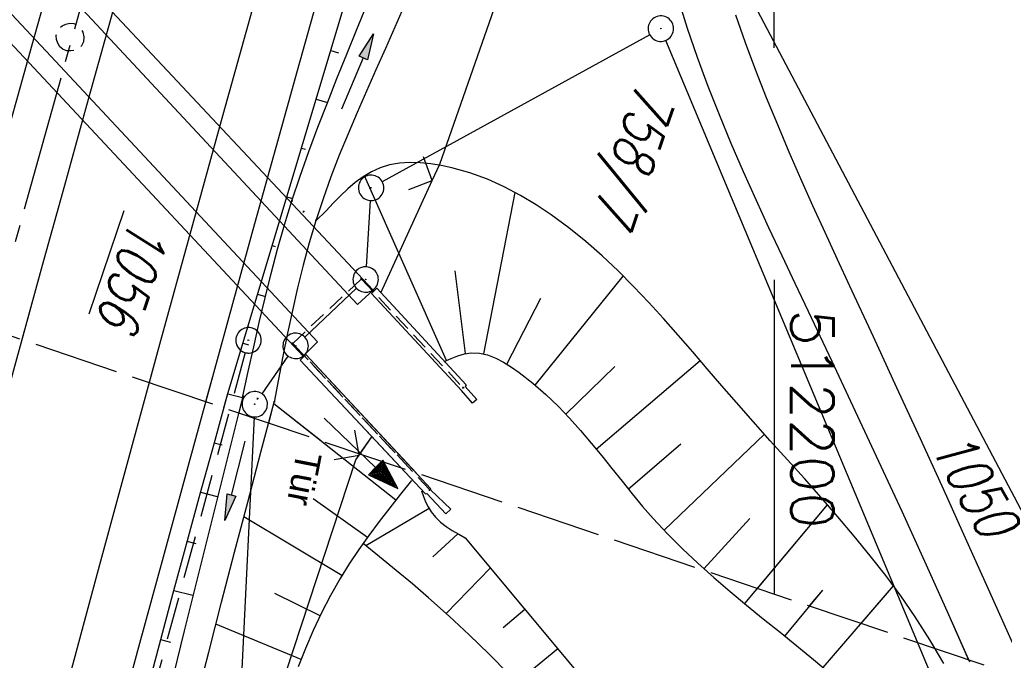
# Model space of a CAD drawing. Extents: x 510526 to 513920, y 467229 to 478797.
# Tile 330 of 467: x 512156 to 512214, y 475450 to 475488. Entities that reach past the tile are written whole.
import ezdxf

# ---------------------------------------------------------------- set-up
doc = ezdxf.new("R2010")
doc.units = 0
doc.header["$LTSCALE"] = 10
doc.header["$MEASUREMENT"] = 0
for name, pattern in [('ACHSE', [5.5, 4, -0.5, 0.5, -0.5]), ('AUSGEZOGEN', [0]), ('LT00', [0]), ('LT14', [0.6, 0.5, -0.1]), ('LT17', [0.15, 0.1, -0.05]), ('STRICHLINIE2', [0.375, 0.25, -0.125])]:
    doc.linetypes.add(name, pattern=pattern)
doc.layers.get('0').update_dxf_attribs({"linetype": 'LT00'})
for name, color, linetype in [('-AX-020', 250, 'ACHSE'), ('-Haltung', 182, 'STRICHLINIE2'), ('DFK_AB_FLNR', 7, 'Continuous'), ('DFK_AB_L', 21, 'LT00'), ('DFK_AB_P', 7, 'LT00'), ('DFK_FLUR_NR', 250, 'LT00'), ('DFK_KATASTER', 250, 'LT00'), ('PFEIL', 140, 'AUSGEZOGEN'), ('TOR_TEXT', 11, 'Continuous'), ('V89_AFBR_BAB', 250, 'LT00'), ('V89_BOESCH', 250, 'LT00'), ('V89_BOSCHUNG', 250, 'LT00'), ('V89_BR_KAPPE', 30, 'LT00'), ('V89_BR_WID', 30, 'LT17'), ('V89_BRUECK', 30, 'LT17'), ('V89_GRABEN', 250, 'LT00'), ('V89_KA_PRUF', 182, 'LT00'), ('V89_LD_MARK', 250, 'LT00'), ('V89_RASTER', 250, 'LT00'), ('V89_TOR', 10, 'LT00'), ('V89_ZAUN', 40, 'LT00'), ('V90_AFBR_BAB', 250, 'LT00'), ('V90_BOESCH', 250, 'LT00'), ('V90_BOSCHUNG', 250, 'LT00'), ('V90_BR_KAPPE', 30, 'LT00'), ('V90_BR_WID', 30, 'LT17'), ('V90_BRUECK', 30, 'LT17'), ('V90_GRABEN', 250, 'LT00'), ('V90_KA_PRUF', 182, 'LT00'), ('V90_LD_MARK', 250, 'LT00'), ('V90_PK_GR', 1, 'LT00'), ('V90_RASTER', 250, 'LT00'), ('V90_TOR', 10, 'LT00'), ('V90_ZAUN', 40, 'LT00')]:
    doc.layers.add(name, color=color, linetype=linetype)
doc.layers.add('-BLATT_89-RAND', color=7, linetype='LT14', plot=False)
doc.styles.add('Beschrift', font='ARIAL.TTF')
doc.styles.get("Standard").update_dxf_attribs({"font": 'romans.shx'})

# ---------------------------------------------------------------- blocks, each defined once
blk = doc.blocks.new('SYMB0003')
at = {"color": 0, "linetype": 'ByBlock'}
for p, q in [((-0.015712, 0), (0.010166, 0.012015)), ((0, -0.021257), (-0.015712, 0)), ((0.010166, 0.012015), (0, -0.021257))]:
    blk.add_line(p, q, dxfattribs=at)
for points in [[(-0.031395, 0.499013), (-0.093691, 0.491144), (-0.154509, 0.475528), (-0.21289, 0.452414), (-0.267913, 0.422164), (-0.318712, 0.385257), (-0.364484, 0.342274), (-0.404509, 0.293893), (-0.438154, 0.240877), (-0.464888, 0.184062), (-0.484292, 0.124345), (-0.496058, 0.062667), (-0.5, 0)], [(0.5, 0), (0.496057, 0.062667), (0.484292, 0.124345), (0.464888, 0.184062), (0.438153, 0.240877), (0.404509, 0.293893), (0.364484, 0.342274), (0.318712, 0.385257), (0.267913, 0.422164), (0.21289, 0.452414), (0.154509, 0.475528), (0.093691, 0.491144), (0.031395, 0.499013), (-0.031395, 0.499013)], [(-0.5, 0), (-0.496058, -0.062667), (-0.484292, -0.124345), (-0.464888, -0.184062), (-0.438154, -0.240877), (-0.404509, -0.293893), (-0.364485, -0.342274), (-0.318712, -0.385257), (-0.267914, -0.422164), (-0.21289, -0.452414), (-0.154509, -0.475529), (-0.093691, -0.491144), (-0.031395, -0.499014), (0.031395, -0.499014)], [(0.031395, -0.499014), (0.093691, -0.491144), (0.154509, -0.475529), (0.21289, -0.452414), (0.267914, -0.422164), (0.318712, -0.385257), (0.364485, -0.342274), (0.404509, -0.293893), (0.438154, -0.240877), (0.464889, -0.184062), (0.484292, -0.124345), (0.496058, -0.062667), (0.5, 0)]]:
    blk.add_lwpolyline(points, dxfattribs=at)
blk = doc.blocks.new('SYMB0011')
at = {"color": 0, "linetype": 'ByBlock'}
for p, q in [((0.5, 0), (-0.5, 0)), ((0, 0.5), (0, -0.5))]:
    blk.add_line(p, q, dxfattribs=at)
blk = doc.blocks.new('SYMB0070')
at = {"color": 0, "linetype": 'ByBlock'}
for p, q in [((0.5, 0), (0.2, 0.1)), ((0.2, 0.1), (0.2, 0)), ((-0.5, 0), (0.2, 0)), ((0.468, 0), (0.21, 0.086)), ((0.21, 0.086), (0.21, -0.086)), ((0.21, -0.086), (0.468, 0)), ((0.22, -0.072), (0.437, 0)), ((0.23, -0.058), (0.405, 0)), ((0.24, -0.045), (0.374, 0)), ((0.342, 0), (0.25, 0.031)), ((0.25, 0.031), (0.25, -0.031)), ((0.25, -0.031), (0.342, 0)), ((0.26, -0.017), (0.31, 0)), ((0.27, -0.003), (0.279, 0))]:
    blk.add_line(p, q, dxfattribs=at)
for points in [[(0.2, 0), (0.2, -0.1), (0.5, 0)], [(0.437, 0), (0.22, 0.072), (0.22, -0.072)], [(0.405, 0), (0.23, 0.058), (0.23, -0.058)], [(0.374, 0), (0.24, 0.045), (0.24, -0.045)], [(0.31, 0), (0.26, 0.017), (0.26, -0.017)], [(0.279, 0), (0.27, 0.003), (0.27, -0.003)]]:
    blk.add_lwpolyline(points, dxfattribs=at)
blk = doc.blocks.new('SYMB0024')
at = {"color": 0, "linetype": 'ByBlock'}
for p, q in [((-0.5, 0.5), (0, 0)), ((0, 0), (0.5, 0.5))]:
    blk.add_line(p, q, dxfattribs=at)
blk = doc.blocks.new('Pfreil3')
at = {"layer": 'PFEIL'}
blk.add_hatch(color=256, dxfattribs=at).paths.add_polyline_path([(-1.549, 0.273), (-1.549, -0.273), (0, 0)])
for p, q in [((-1.549, 0), (-4.831, 0)), ((-1.549, -0.273), (-1.549, 0.273)), ((-1.549, 0.273), (0, 0)), ((0, 0), (-1.549, -0.273))]:
    blk.add_line(p, q, dxfattribs=at)

msp = doc.modelspace()

# ---------------------------------------------------------------- linework, layer by layer
at = {"layer": '-AX-020', "ltscale": 0.2, "flags": 128}
msp.add_lwpolyline([(513881.716, 478796.972), (513877.87, 478787.354), (513870.367, 478768.801), (513862.788, 478750.278), (513855.137, 478731.786), (513847.411, 478713.324), (513839.611, 478694.893), (513831.738, 478676.494), (513823.791, 478658.127), (513815.771, 478639.791), (513807.678, 478621.487), (513799.512, 478603.216), (513791.272, 478584.978), (513782.96, 478566.773), (513774.576, 478548.601), (513766.118, 478530.463), (513757.588, 478512.359), (513748.986, 478494.289), (513740.312, 478476.254), (513731.565, 478458.253), (513722.747, 478440.287), (513713.857, 478422.357), (513704.896, 478404.463), (513695.863, 478386.605), (513686.758, 478368.782), (513677.583, 478350.997), (513668.336, 478333.248), (513659.019, 478315.536), (513649.63, 478297.862), (513640.172, 478280.225), (513630.643, 478262.626), (513621.043, 478245.066), (513611.374, 478227.544), (513601.634, 478210.061), (513591.825, 478192.617), (513586.745, 478183.647), (513576.83, 478166.262), (513566.848, 478148.917), (513556.8, 478131.609), (513546.688, 478114.338), (513536.514, 478097.104), (513526.28, 478079.906), (513515.988, 478062.743), (513505.638, 478045.613), (513495.234, 478028.517), (513484.778, 478011.453), (513474.27, 477994.421), (513463.712, 477977.419), (513453.108, 477960.447), (513442.457, 477943.503), (513431.762, 477926.587), (513421.026, 477909.698), (513410.248, 477892.835), (513399.432, 477875.997), (513388.579, 477859.182), (513377.691, 477842.39), (513366.769, 477825.62), (513355.815, 477808.871), (513344.831, 477792.142), (513333.819, 477775.431), (513322.78, 477758.738), (513311.715, 477742.062), (513300.628, 477725.401), (513289.519, 477708.754), (513278.389, 477692.121), (513267.242, 477675.5), (513256.078, 477658.891), (513244.899, 477642.291), (513233.706, 477625.7), (513222.502, 477609.117), (513211.288, 477592.542), (513200.066, 477575.971), (513188.837, 477559.405), (513177.603, 477542.843), (513166.366, 477526.282), (513154.797, 477509.239), (513142.496, 477491.114), (513130.197, 477472.988), (513117.902, 477454.859), (513105.613, 477436.726), (513093.333, 477418.587), (513081.064, 477400.44), (513068.808, 477382.285), (513056.567, 477364.119), (513044.344, 477345.942), (513032.141, 477327.752), (513019.958, 477309.547), (513007.8, 477291.325), (512995.668, 477273.087), (512983.565, 477254.83), (512971.492, 477236.552), (512959.452, 477218.253), (512947.447, 477199.931), (512935.479, 477181.584), (512923.551, 477163.212), (512911.665, 477144.812), (512899.822, 477126.385), (512888.026, 477107.927), (512876.279, 477089.439), (512864.582, 477070.918), (512852.939, 477052.364), (512841.352, 477033.775), (512829.822, 477015.15), (512818.352, 476996.488), (512806.945, 476977.787), (512795.603, 476959.048), (512789.644, 476949.141), (512778.405, 476930.339), (512767.236, 476911.496), (512756.135, 476892.613), (512745.103, 476873.688), (512734.14, 476854.724), (512723.246, 476835.72), (512712.422, 476816.676), (512701.668, 476797.593), (512690.983, 476778.471), (512680.369, 476759.309), (512669.824, 476740.11), (512659.35, 476720.871), (512648.946, 476701.595), (512638.612, 476682.281), (512628.349, 476662.929), (512618.157, 476643.54), (512608.036, 476624.113), (512597.985, 476604.65), (512588.006, 476585.15), (512578.098, 476565.614), (512568.261, 476546.042), (512558.497, 476526.434), (512548.803, 476506.791), (512539.182, 476487.112), (512529.632, 476467.399), (512520.155, 476447.65), (512510.749, 476427.867), (512501.416, 476408.05), (512492.156, 476388.199), (512482.968, 476368.314), (512473.852, 476348.396), (512464.81, 476328.445), (512455.84, 476308.46), (512446.944, 476288.443), (512438.12, 476268.394), (512429.37, 476248.313), (512420.694, 476228.2), (512412.09, 476208.055), (512403.561, 476187.879), (512395.105, 476167.672), (512386.723, 476147.434), (512378.415, 476127.166), (512370.181, 476106.867), (512362.021, 476086.539), (512353.936, 476066.181), (512345.925, 476045.794), (512337.988, 476025.377), (512330.127, 476004.932), (512322.339, 475984.458), (512314.627, 475963.955), (512306.989, 475943.425), (512299.427, 475922.867), (512291.94, 475902.281), (512284.528, 475881.669), (512277.191, 475861.029), (512269.93, 475840.362), (512262.744, 475819.67), (512255.634, 475798.951), (512248.599, 475778.206), (512241.641, 475757.436), (512234.758, 475736.641), (512227.951, 475715.82), (512221.221, 475694.975), (512214.566, 475674.105), (512207.988, 475653.211), (512201.487, 475632.294), (512200.128, 475627.887), (512194.281, 475608.791), (512188.5, 475589.674), (512182.785, 475570.538), (512177.137, 475551.381), (512171.56, 475532.204), (512166.053, 475513.007), (512160.618, 475493.788), (512155.257, 475474.55), (512149.971, 475455.29), (512148.09, 475448.361), (512142.908, 475429.074), (512137.804, 475409.765), (512132.778, 475390.436), (512127.829, 475371.088), (512122.957, 475351.719), (512118.163, 475332.332), (512113.447, 475312.925), (512108.808, 475293.499), (512104.247, 475274.055), (512099.765, 475254.593), (512095.36, 475235.113), (512091.033, 475215.616), (512086.785, 475196.101), (512082.614, 475176.57), (512078.522, 475157.022), (512074.508, 475137.458), (512070.573, 475117.878), (512066.716, 475098.282), (512063.238, 475080.246), (512059.532, 475060.621), (512055.901, 475040.983), (512052.344, 475021.33), (512048.857, 475001.665), (512045.438, 474981.988), (512042.084, 474962.3), (512038.794, 474942.602), (512035.562, 474922.893), (512032.388, 474903.175), (512029.269, 474883.449), (512026.201, 474863.714), (512023.183, 474843.972), (512020.21, 474824.222), (512017.282, 474804.467), (512014.394, 474784.705), (512011.544, 474764.937), (512008.73, 474745.165), (512005.949, 474725.388), (512003.198, 474705.607), (512000.474, 474685.821), (511997.775, 474666.033), (511995.098, 474646.242), (511992.439, 474626.448), (511989.798, 474606.651), (511987.169, 474586.854), (511984.552, 474567.054), (511981.943, 474547.253), (511979.34, 474527.452), (511976.744, 474507.689), (511975.127, 474495.377), (511973.477, 474482.815), (511971.825, 474470.254), (511970.169, 474457.693), (511968.506, 474445.133), (511966.835, 474432.574), (511965.154, 474420.016), (511963.46, 474407.46), (511961.752, 474394.906), (511960.027, 474382.355), (511958.283, 474369.806), (511956.518, 474357.259), (511954.73, 474344.717), (511952.918, 474332.177), (511951.078, 474319.642), (511949.209, 474307.111), (511947.309, 474294.584), (511945.376, 474282.063), (511943.407, 474269.547), (511941.4, 474257.038), (511939.355, 474244.534), (511937.267, 474232.038), (511935.137, 474219.549), (511932.96, 474207.067), (511930.736, 474194.594), (511928.462, 474182.131), (511926.136, 474169.676), (511923.757, 474157.232), (511921.321, 474144.799), (511918.829, 474132.377), (511916.276, 474119.967), (511913.661, 474107.57), (511910.982, 474095.187), (511908.238, 474082.818), (511905.425, 474070.464), (511902.544, 474058.127), (511899.59, 474045.806), (511896.562, 474033.504), (511893.47, 474021.261), (511890.29, 474008.997), (511887.033, 473996.753), (511883.699, 473984.53), (511880.287, 473972.328), (511876.798, 473960.148), (511873.233, 473947.991), (511869.591, 473935.856), (511865.873, 473923.745), (511862.077, 473911.656), (511858.206, 473899.593), (511854.259, 473887.554), (511850.236, 473875.54), (511846.136, 473863.552), (511841.962, 473851.59), (511837.711, 473839.654), (511833.386, 473827.746), (511828.985, 473815.865), (511824.51, 473804.012), (511819.96, 473792.188), (511815.335, 473780.392), (511810.636, 473768.626), (511805.863, 473756.89), (511801.015, 473745.185), (511796.094, 473733.51), (511791.099, 473721.866), (511786.031, 473710.255), (511780.889, 473698.675), (511775.675, 473687.128), (511770.388, 473675.615), (511765.028, 473664.135), (511759.596, 473652.689), (511754.091, 473641.278), (511748.515, 473629.901), (511742.867, 473618.56), (511737.147, 473607.255), (511731.356, 473595.986), (511725.494, 473584.754), (511719.562, 473573.559), (511713.558, 473562.402), (511707.485, 473551.283), (511701.341, 473540.203), (511695.128, 473529.162), (511688.845, 473518.159), (511682.492, 473507.198), (511676.07, 473496.276), (511669.58, 473485.395), (511663.021, 473474.555), (511656.394, 473463.757), (511649.699, 473453.001), (511642.935, 473442.288), (511636.105, 473431.617), (511629.207, 473420.99), (511622.242, 473410.406), (511615.211, 473399.867), (511608.113, 473389.372), (511600.949, 473378.922), (511593.719, 473368.518), (511586.423, 473358.16), (511579.062, 473347.848), (511571.637, 473337.582), (511564.147, 473327.364), (511556.592, 473317.193), (511548.973, 473307.07), (511541.291, 473296.996), (511533.545, 473286.969), (511525.735, 473276.993), (511517.863, 473267.066), (511509.929, 473257.188), (511501.932, 473247.361), (511493.873, 473237.584), (511485.753, 473227.859), (511477.572, 473218.186), (511475.548, 473215.811), (511467.291, 473206.202), (511458.976, 473196.642), (511450.605, 473187.132), (511442.182, 473177.667), (511433.709, 473168.249), (511425.188, 473158.872), (511416.622, 473149.537), (511408.014, 473140.241), (511399.365, 473130.982), (511390.679, 473121.758), (511381.958, 473112.568), (511373.205, 473103.409), (511364.421, 473094.278), (511355.61, 473085.175), (511346.772, 473076.096), (511337.912, 473067.039), (511329.031, 473058.003), (511320.132, 473048.986), (511311.216, 473039.984), (511302.286, 473030.997), (511293.345, 473022.02), (511284.394, 473013.053), (511275.436, 473004.094), (511266.473, 472995.139), (511255.909, 472984.591), (511236.789, 472965.502), (511230.177, 472958.9), (511223.567, 472952.294), (511216.964, 472945.683), (511210.368, 472939.063), (511203.785, 472932.433), (511197.215, 472925.788), (511190.663, 472919.125), (511184.131, 472912.443), (511177.622, 472905.739), (511171.139, 472899.01), (511164.685, 472892.252), (511158.263, 472885.464), (511151.877, 472878.643), (511145.529, 472871.786), (511139.222, 472864.891), (511132.96, 472857.955), (511126.746, 472850.976), (511120.583, 472843.952), (511114.476, 472836.881), (511109.32, 472830.82), (511103.322, 472823.655), (511097.386, 472816.438), (511091.511, 472809.171), (511085.699, 472801.854), (511079.95, 472794.488), (511074.265, 472787.072), (511068.642, 472779.609), (511063.084, 472772.097), (511057.591, 472764.538), (511052.162, 472756.933), (511046.799, 472749.281), (511041.501, 472741.584), (511036.27, 472733.841), (511031.105, 472726.054), (511026.007, 472718.223), (511020.976, 472710.349), (511016.012, 472702.431), (511011.117, 472694.472), (511006.29, 472686.471), (511001.532, 472678.429), (510996.842, 472670.347), (510992.223, 472662.225), (510987.672, 472654.063), (510983.192, 472645.863), (510978.782, 472637.625), (510974.443, 472629.349), (510970.175, 472621.036), (510965.978, 472612.687), (510961.853, 472604.303), (510957.799, 472595.883), (510953.818, 472587.43), (510949.91, 472578.942), (510946.074, 472570.422), (510942.311, 472561.868), (510938.622, 472553.283), (510935.007, 472544.666), (510931.465, 472536.02), (510927.997, 472527.343), (510924.604, 472518.636), (510921.286, 472509.901), (510918.042, 472501.138), (510914.874, 472492.347), (510911.781, 472483.529), (510908.763, 472474.686), (510905.821, 472465.817), (510902.956, 472456.923), (510900.166, 472448.004), (510897.454, 472439.062), (510894.817, 472430.098), (510892.258, 472421.111), (510889.776, 472412.102), (510887.37, 472403.073), (510885.043, 472394.023), (510882.792, 472384.954), (510880.62, 472375.866), (510878.525, 472366.759), (510876.509, 472357.635), (510874.57, 472348.494), (510872.71, 472339.337), (510870.929, 472330.164), (510869.226, 472320.976), (510867.602, 472311.774), (510866.056, 472302.558), (510864.59, 472293.33), (510863.202, 472284.089), (510861.894, 472274.837), (510860.665, 472265.574), (510859.516, 472256.301), (510858.445, 472247.018), (510857.455, 472237.726), (510856.544, 472228.427), (510855.712, 472219.119), (510854.96, 472209.806), (510854.288, 472200.485), (510853.696, 472191.159), (510853.184, 472181.829), (510852.752, 472172.495), (510852.399, 472163.157), (510852.127, 472153.817), (510851.934, 472144.475), (510851.822, 472135.131), (510851.789, 472125.787), (510851.836, 472116.443), (510851.964, 472107.1), (510852.009, 472104.711), (510852.237, 472095.37), (510852.543, 472086.03), (510852.927, 472076.694), (510853.387, 472067.361), (510853.922, 472058.032), (510854.53, 472048.707), (510855.21, 472039.388), (510855.961, 472030.074), (510856.782, 472020.766), (510857.671, 472011.464), (510858.627, 472002.169), (510859.649, 471992.88), (510860.734, 471983.599), (510861.883, 471974.326), (510863.094, 471965.06), (510864.364, 471955.802), (510865.694, 471946.554), (510867.082, 471937.313), (510868.525, 471928.081), (510870.024, 471918.857), (510871.577, 471909.643), (510873.182, 471900.438), (510874.839, 471891.241), (510876.545, 471882.054), (510878.3, 471872.876), (510880.102, 471863.708), (510881.95, 471854.548), (510883.842, 471845.397), (510885.778, 471836.255), (510887.756, 471827.123), (510889.775, 471817.999), (510891.834, 471808.885), (510893.93, 471799.779), (510896.064, 471790.681), (510898.233, 471781.592), (510900.437, 471772.511), (510902.673, 471763.439), (510904.942, 471754.374), (510907.241, 471745.317), (510909.57, 471736.267), (510911.926, 471727.225), (510914.31, 471718.19), (510916.719, 471709.161), (510919.152, 471700.139), (510921.608, 471691.124), (510924.087, 471682.114), (510926.585, 471673.11), (510929.104, 471664.112), (510931.64, 471655.118), (510934.193, 471646.129), (510936.762, 471637.145), (510939.345, 471628.165), (510941.941, 471619.188), (510944.55, 471610.216), (510947.169, 471601.246), (510949.797, 471592.279), (510952.434, 471583.314), (510955.078, 471574.352), (510957.727, 471565.391), (510960.382, 471556.431), (510963.039, 471547.473), (510967.703, 471531.767), (510970.248, 471523.199), (510975.26, 471506.323), (510980.27, 471489.445), (510985.273, 471472.566), (510990.267, 471455.684), (510995.248, 471438.798), (511000.214, 471421.908), (511005.162, 471405.012), (511010.087, 471388.11), (511014.988, 471371.201), (511019.861, 471354.283), (511024.703, 471337.357), (511029.511, 471320.421), (511034.281, 471303.475), (511039.011, 471286.517), (511043.698, 471269.547), (511048.338, 471252.564), (511052.928, 471235.568), (511057.465, 471218.557), (511061.945, 471201.532), (511066.367, 471184.491), (511070.726, 471167.434), (511075.019, 471150.36), (511079.243, 471133.269), (511083.395, 471116.16), (511086.572, 471102.843), (511090.589, 471085.702), (511094.527, 471068.543), (511098.388, 471051.366), (511102.17, 471034.172), (511105.875, 471016.961), (511109.501, 470999.734), (511113.048, 470982.489), (511116.518, 470965.23), (511119.908, 470947.954), (511123.221, 470930.663), (511126.454, 470913.357), (511129.609, 470896.037), (511132.686, 470878.703), (511135.683, 470861.354), (511138.602, 470843.993), (511141.441, 470826.619), (511144.202, 470809.231), (511146.884, 470791.831), (511149.487, 470774.42), (511152.01, 470756.996), (511154.454, 470739.562), (511156.819, 470722.116), (511159.105, 470704.66), (511161.311, 470687.193), (511163.438, 470669.717), (511165.485, 470652.232), (511165.638, 470650.897), (511167.873, 470631.022), (511170.027, 470611.138), (511172.103, 470591.246), (511174.098, 470571.346), (511176.014, 470551.438), (511177.851, 470531.523), (511179.526, 470512.546), (511180.884, 470496.345), (511182.163, 470480.137), (511183.363, 470463.922), (511184.482, 470447.702), (511185.522, 470431.478), (511186.482, 470415.247), (511187.362, 470399.013), (511188.162, 470382.774), (511188.882, 470366.532), (511189.522, 470350.286), (511190.082, 470334.037), (511190.563, 470317.786), (511190.963, 470301.532), (511191.284, 470285.277), (511191.524, 470269.02), (511191.684, 470252.763), (511191.765, 470236.505), (511191.765, 470220.247), (511191.686, 470203.988), (511191.526, 470187.731), (511191.287, 470171.474), (511191.243, 470169.007), (511190.912, 470152.752), (511190.504, 470136.499), (511190.023, 470120.247), (511189.472, 470103.998), (511188.854, 470087.752), (511188.173, 470071.508), (511187.432, 470055.266), (511186.634, 470039.027), (511185.783, 470022.791), (511184.882, 470006.558), (511183.935, 469990.327), (511182.944, 469974.099), (511181.913, 469957.873), (511180.846, 469941.65), (511179.745, 469925.429), (511178.614, 469909.21), (511177.457, 469892.993), (511176.276, 469876.777), (511175.075, 469860.563), (511173.858, 469844.35), (511172.627, 469828.139), (511171.386, 469811.927), (511170.138, 469795.717), (511168.847, 469778.991), (511030.959, 467993.348), (511029.419, 467973.407), (511027.883, 467953.466), (511026.353, 467933.525), (511024.832, 467913.582), (511023.323, 467893.64), (511021.828, 467873.695), (511020.353, 467853.75), (511018.898, 467833.804), (511017.467, 467813.855), (511016.063, 467793.903), (511014.69, 467773.951), (511013.35, 467753.995), (511012.046, 467734.038), (511010.782, 467714.078), (511009.56, 467694.116), (511008.383, 467674.151), (511007.254, 467654.183), (511006.177, 467634.211), (511005.154, 467614.237), (511004.188, 467594.261), (511003.284, 467574.281), (511002.442, 467554.299), (511001.667, 467534.314), (511000.962, 467514.327), (511000.329, 467494.336), (510999.772, 467474.345), (510999.556, 467465.709), (510999.112, 467445.714), (510998.747, 467425.717), (510998.463, 467405.719), (510998.259, 467385.719), (510998.135, 467365.72), (510998.091, 467345.72), (510998.127, 467325.72), (510998.243, 467305.721), (510998.439, 467285.721), (510998.715, 467265.723), (510999.071, 467245.726), (510999.432, 467229.156)], dxfattribs=at)
at = {"layer": '-BLATT_89-RAND'}
msp.add_lwpolyline([(512293.557, 476398.611), (511997.317, 475522.331), (512269.201, 475430.416), (512565.441, 476306.697), (512293.557, 476398.611)], dxfattribs=at)
at = {"layer": '-Haltung'}
msp.add_line((512168.817, 475468.033), (512153.027, 475409.955), dxfattribs=at)
at = {"layer": 'DFK_AB_L'}
for p, q in [((512192.663, 475486.759), (512176.897, 475478.101)), ((512175.965, 475473.089), (512176.196, 475476.991)), ((512175.375, 475471.824), (512172.335, 475468.946)), ((512169.81, 475465.604), (512171.36, 475467.816)), ((512169.343, 475464.241), (512167.737, 475431.599))]:
    msp.add_line(p, q, dxfattribs=at)
at = {"layer": 'DFK_KATASTER'}
for p, q in [((512199.011, 475488.167), (512220.45, 475447.593)), ((512211.561, 475443.532), (512193.61, 475486.428))]:
    msp.add_line(p, q, dxfattribs=at)
at = {"layer": 'V89_AFBR_BAB'}
for points in [[(512185.543, 475587.268), (512184.132, 475582.567), (512182.724, 475577.866), (512181.321, 475573.164), (512179.922, 475568.459), (512178.531, 475563.753), (512177.12, 475558.948), (512175.716, 475554.14), (512174.318, 475549.331), (512172.924, 475544.52), (512171.533, 475539.709), (512169.832, 475533.82), (512168.134, 475527.931), (512166.44, 475522.04), (512164.75, 475516.148), (512162.149, 475507.039), (512159.562, 475497.926), (512157.898, 475492.033), (512156.241, 475486.137), (512154.592, 475480.239), (512152.954, 475474.338), (512151.79, 475470.109)], [(512155.668, 475468.798), (512156.874, 475473.183), (512158.178, 475477.901), (512159.488, 475482.618), (512160.802, 475487.334), (512162.12, 475492.049), (512163.44, 475496.763), (512164.719, 475501.322), (512166.002, 475505.88), (512167.29, 475510.436), (512168.585, 475514.99), (512169.72, 475518.955), (512170.86, 475522.919), (512172.004, 475526.881)], [(512183.681, 475526.018), (512182.346, 475521.387), (512181.014, 475516.756), (512179.683, 475512.124), (512178.621, 475508.425), (512177.561, 475504.727), (512176.504, 475501.027), (512175.45, 475497.326), (512174.401, 475493.624), (512173.134, 475489.125), (512171.874, 475484.625), (512170.621, 475480.122), (512169.373, 475475.618), (512168.129, 475471.113), (512166.889, 475466.607), (512166.486, 475465.141)], [(512194.34, 475488.881), (512194.88, 475487.151), (512195.466, 475485.437), (512196.092, 475483.738), (512196.755, 475482.052), (512197.449, 475480.377), (512198.17, 475478.712), (512198.912, 475477.055), (512199.671, 475475.404), (512200.442, 475473.758), (512201.22, 475472.116), (512202.001, 475470.475), (512203.396, 475467.532), (512204.781, 475464.588), (512206.155, 475461.642), (512207.517, 475458.692), (512208.866, 475455.736), (512210.199, 475452.774), (512211.457, 475449.938)], [(512197.726, 475487.941), (512198.297, 475486.304), (512198.899, 475484.68), (512199.53, 475483.066), (512200.186, 475481.463), (512200.863, 475479.869), (512201.558, 475478.281), (512202.266, 475476.699), (512202.985, 475475.122), (512203.711, 475473.547), (512204.439, 475471.974), (512205.83, 475468.972), (512207.217, 475465.968), (512208.599, 475462.964), (512209.975, 475459.957), (512211.342, 475456.948), (512212.7, 475453.934), (512214.047, 475450.914)]]:
    msp.add_lwpolyline(points, dxfattribs=at)
at = {"layer": 'V89_BOESCH'}
for p, q in [((512173.582, 475476.389), (512172.982, 475475.805)), ((512167.567, 475464.775), (512167.8, 475465.619))]:
    msp.add_line(p, q, dxfattribs=at)
for points in [[(512167.8, 475465.619), (512176.065, 475493.193), (512176.741, 475495.487), (512177.399, 475497.787), (512178.041, 475500.09), (512178.671, 475502.398), (512179.292, 475504.708), (512179.909, 475507.019), (512180.524, 475509.331), (512181.14, 475511.642), (512182.387, 475516.261), (512183.654, 475520.875), (512184.94, 475525.484)], [(512209.474, 475450.608), (512209.176, 475451.111), (512208.306, 475452.468), (512207.459, 475453.693), (512206.576, 475454.89), (512205.661, 475456.064), (512204.72, 475457.219), (512203.756, 475458.358), (512202.775, 475459.486), (512201.781, 475460.606), (512200.779, 475461.724), (512199.773, 475462.842), (512198.768, 475463.965), (512197.769, 475465.096), (512196.912, 475466.084), (512196.058, 475467.077), (512195.204, 475468.069), (512194.346, 475469.056), (512193.48, 475470.032), (512192.602, 475470.992), (512191.708, 475471.932), (512190.794, 475472.846), (512189.857, 475473.73), (512188.891, 475474.578), (512187.895, 475475.385), (512186.862, 475476.146), (512185.968, 475476.743), (512185.043, 475477.297), (512184.085, 475477.8), (512183.092, 475478.244), (512182.061, 475478.621), (512180.989, 475478.924), (512180.374, 475479.057), (512179.753, 475479.156), (512179.131, 475479.216), (512178.516, 475479.23), (512177.912, 475479.189), (512177.328, 475479.088), (512176.769, 475478.919), (512176.259, 475478.687), (512175.774, 475478.395), (512175.31, 475478.054), (512174.863, 475477.673), (512174.429, 475477.261), (512174.004, 475476.83), (512173.582, 475476.389)], [(512180.555, 475467.516), (512180.95, 475467.689), (512181.345, 475467.843), (512181.74, 475467.961), (512182.135, 475468.024), (512182.621, 475468.008), (512183.104, 475467.898), (512183.583, 475467.711), (512184.054, 475467.465), (512184.515, 475467.175), (512184.963, 475466.859), (512185.777, 475466.224), (512186.54, 475465.56), (512187.259, 475464.87), (512187.941, 475464.16), (512188.592, 475463.433), (512189.22, 475462.694), (512189.831, 475461.947), (512190.432, 475461.197), (512191.03, 475460.449), (512191.631, 475459.706), (512192.242, 475458.973), (512192.87, 475458.254), (512193.717, 475457.35), (512194.598, 475456.473), (512195.509, 475455.62), (512196.034, 475455.152)]]:
    msp.add_lwpolyline(points, dxfattribs=at)
at = {"layer": 'V89_BOSCHUNG'}
for p, q in [((512173.859, 475485.834), (512174.323, 475485.696)), ((512172.998, 475482.961), (512173.664, 475482.761)), ((512172.137, 475480.087), (512172.365, 475480.019)), ((512180.685, 475467.573), (512175.847, 475478.443)), ((512182.877, 475467.96), (512184.725, 475477.472)), ((512171.275, 475477.213), (512171.614, 475477.112)), ((512170.414, 475474.34), (512170.587, 475474.288)), ((512181.805, 475467.975), (512181.202, 475472.853)), ((512185.913, 475466.109), (512191.1, 475472.545)), ((512169.553, 475471.466), (512170.01, 475471.329)), ((512184.239, 475467.353), (512186.24, 475471.233)), ((512168.691, 475468.592), (512169.01, 475468.497)), ((512189.513, 475462.339), (512195.632, 475467.572)), ((512187.716, 475464.4), (512190.603, 475467.21)), ((512168.658, 475465.361), (512167.789, 475465.581)), ((512173.249, 475462.855), (512170.504, 475465.023)), ((512193.506, 475457.569), (512199.425, 475463.229)), ((512191.4, 475459.99), (512194.492, 475462.649)), ((512199.023, 475454.141), (512203.152, 475459.055)), ((512195.863, 475455.3), (512198.556, 475458.25)), ((512205.131, 475452.076), (512207.031, 475454.281)), ((512202.089, 475453.105), (512202.863, 475454.042))]:
    msp.add_line(p, q, dxfattribs=at)
at = {"layer": 'V89_BR_KAPPE'}
msp.add_line((512178.887, 475460.949), (512172.387, 475467.917), dxfattribs=at)
for points in [[(512176.359, 475471.716), (512175.44, 475470.865), (512158.693, 475488.835), (512143.823, 475504.731), (512144.744, 475505.504), (512159.488, 475489.716), (512176.359, 475471.716)], [(512172.23, 475467.831), (512173.08, 475468.668), (512157.357, 475485.498), (512141.424, 475502.503), (512140.608, 475501.651), (512156.934, 475484.209), (512172.23, 475467.831)], [(512176.273, 475471.519), (512176.568, 475471.825), (512181.846, 475466.125), (512181.781, 475466.033), (512182.478, 475465.27), (512182.225, 475465.047), (512181.559, 475465.808), (512176.273, 475471.519)], [(512172.387, 475467.917), (512172.056, 475467.595), (512178.007, 475461.246)]]:
    msp.add_lwpolyline(points, dxfattribs=at)
at = {"layer": 'V89_BR_WID'}
for p, q in [((512171.618, 475468.576), (512175.669, 475472.367)), ((512175.669, 475472.367), (512181.667, 475465.958)), ((512171.618, 475468.576), (512178.694, 475461.014))]:
    msp.add_line(p, q, dxfattribs=at)
at = {"layer": 'V89_BRUECK', "flags": 128}
msp.add_lwpolyline([(512158.074, 475485.906), (512157.9, 475486.057), (512157.771, 475486.257), (512157.694, 475486.486), (512157.68, 475486.722), (512157.731, 475486.94), (512157.848, 475487.131), (512158.024, 475487.283), (512158.242, 475487.387), (512158.48, 475487.437), (512158.716, 475487.424), (512158.93, 475487.341), (512159.122, 475487.159), (512159.249, 475486.91), (512159.305, 475486.629), (512159.28, 475486.351), (512159.169, 475486.109), (512158.998, 475485.95), (512158.78, 475485.848), (512158.539, 475485.804), (512158.299, 475485.82), (512158.087, 475485.899), (512158.074, 475485.906)], dxfattribs=at)
at = {"layer": 'V89_GRABEN'}
for p, q in [((512168.683, 475465.459), (512168.436, 475464.482)), ((512170.203, 475463.884), (512170.529, 475465.116))]:
    msp.add_line(p, q, dxfattribs=at)
for points in [[(512168.683, 475465.459), (512169, 475466.912), (512169.321, 475468.364), (512169.65, 475469.812), (512169.992, 475471.257), (512170.351, 475472.697), (512170.73, 475474.13), (512171.135, 475475.555), (512171.568, 475476.971), (512172.052, 475478.428), (512172.565, 475479.876), (512173.103, 475481.315), (512173.66, 475482.749), (512174.229, 475484.179), (512174.806, 475485.607), (512175.385, 475487.034), (512175.959, 475488.463)], [(512178.193, 475488.463), (512177.641, 475487.207), (512177.083, 475485.952), (512176.522, 475484.699), (512175.965, 475483.444), (512175.417, 475482.187), (512174.883, 475480.926), (512174.367, 475479.659), (512173.875, 475478.384), (512173.412, 475477.1), (512172.982, 475475.805), (512172.59, 475474.497), (512172.232, 475473.177), (512171.903, 475471.848), (512171.599, 475470.511), (512171.314, 475469.168), (512171.045, 475467.82), (512170.784, 475466.469), (512170.529, 475465.116)]]:
    msp.add_lwpolyline(points, dxfattribs=at)
at = {"layer": 'V89_LD_MARK'}
msp.add_lwpolyline([(512200.507, 475595.545), (512197.131, 475584.362), (512193.778, 475573.173), (512190.45, 475561.976), (512187.146, 475550.773), (512183.867, 475539.561), (512180.615, 475528.343), (512177.389, 475517.117), (512174.191, 475505.883), (512171.021, 475494.641), (512167.405, 475481.684), (512163.827, 475468.717), (512163.158, 475466.266)], dxfattribs=at)
at = {"layer": 'V89_RASTER'}
msp.add_line((512200.001, 475472.311), (512200.001, 475453.811), dxfattribs=at)
at = {"layer": 'V89_ZAUN'}
for p, q in [((512176.818, 475471.555), (512179.849, 475478.167)), ((512175.581, 475462.066), (512176.29, 475463.078))]:
    msp.add_line(p, q, dxfattribs=at)
msp.add_lwpolyline([(512179.849, 475478.167), (512180.293, 475479.134), (512184.88, 475492.293)], dxfattribs=at)
at = {"layer": 'V90_AFBR_BAB'}
for points in [[(512163.632, 475512.234), (512162.149, 475507.039), (512159.562, 475497.926), (512157.898, 475492.033), (512156.241, 475486.137), (512154.592, 475480.239), (512152.954, 475474.338), (512150.751, 475466.335), (512148.568, 475458.327), (512146.404, 475450.313), (512144.304, 475442.464), (512142.221, 475434.611), (512140.154, 475426.754), (512138.894, 475421.935), (512137.638, 475417.116), (512136.386, 475412.295), (512135.137, 475407.474), (512133.889, 475402.652)], [(512138.883, 475405.7), (512139.923, 475409.737), (512140.965, 475413.773), (512142.01, 475417.808), (512143.059, 475421.842), (512144.114, 475425.875), (512145.353, 475430.578), (512146.6, 475435.279), (512147.855, 475439.978), (512149.115, 475444.676), (512150.381, 475449.372), (512151.993, 475455.328), (512153.612, 475461.282), (512155.238, 475467.234), (512156.874, 475473.183), (512158.178, 475477.901), (512159.488, 475482.618), (512160.802, 475487.334), (512162.12, 475492.049), (512163.44, 475496.763), (512164.719, 475501.322), (512166.002, 475505.88), (512167.29, 475510.436), (512167.583, 475511.467)], [(512178.865, 475509.275), (512178.621, 475508.425), (512177.561, 475504.727), (512176.504, 475501.027), (512175.45, 475497.326), (512174.401, 475493.624), (512173.134, 475489.125), (512171.874, 475484.625), (512170.621, 475480.122), (512169.373, 475475.618), (512168.129, 475471.113), (512166.889, 475466.607), (512165.431, 475461.295), (512163.977, 475455.982), (512162.529, 475450.667), (512161.088, 475445.35), (512159.022, 475437.663), (512156.975, 475429.971), (512154.948, 475422.274), (512153.669, 475417.373), (512152.398, 475412.471), (512151.133, 475407.567), (512149.873, 475402.661)], [(512194.34, 475488.881), (512194.88, 475487.151), (512195.466, 475485.438), (512196.092, 475483.738), (512196.755, 475482.052), (512197.449, 475480.377), (512198.17, 475478.712), (512198.912, 475477.055), (512199.671, 475475.404), (512200.442, 475473.758), (512201.22, 475472.116), (512202.001, 475470.475), (512203.396, 475467.532), (512204.781, 475464.588), (512206.155, 475461.642), (512207.517, 475458.692), (512208.866, 475455.736), (512210.199, 475452.774), (512211.516, 475449.805)], [(512197.726, 475487.941), (512198.297, 475486.304), (512198.899, 475484.68), (512199.53, 475483.066), (512200.186, 475481.463), (512200.863, 475479.869), (512201.558, 475478.281), (512202.266, 475476.699), (512202.985, 475475.122), (512203.711, 475473.547), (512204.439, 475471.974), (512205.83, 475468.972), (512207.217, 475465.968), (512208.599, 475462.964), (512209.975, 475459.957), (512211.342, 475456.948), (512212.7, 475453.934), (512214.047, 475450.914)]]:
    msp.add_lwpolyline(points, dxfattribs=at)
at = {"layer": 'V90_BOESCH'}
msp.add_line((512173.582, 475476.389), (512172.982, 475475.805), dxfattribs=at)
for points in [[(512167.8, 475465.619), (512176.065, 475493.193), (512176.741, 475495.487), (512177.399, 475497.787), (512178.041, 475500.091), (512178.671, 475502.398), (512179.292, 475504.708), (512179.909, 475507.019), (512180.428, 475508.971)], [(512210, 475449.722), (512209.176, 475451.111), (512208.306, 475452.468), (512207.459, 475453.693), (512206.576, 475454.89), (512205.661, 475456.064), (512204.72, 475457.219), (512203.756, 475458.358), (512202.775, 475459.486), (512201.781, 475460.607), (512200.779, 475461.724), (512199.773, 475462.842), (512198.768, 475463.965), (512197.769, 475465.096), (512196.912, 475466.084), (512196.058, 475467.077), (512195.204, 475468.069), (512194.346, 475469.056), (512193.48, 475470.032), (512192.602, 475470.992), (512191.708, 475471.932), (512190.794, 475472.847), (512189.857, 475473.73), (512188.891, 475474.578), (512187.895, 475475.385), (512186.862, 475476.146), (512185.968, 475476.743), (512185.043, 475477.297), (512184.085, 475477.8), (512183.092, 475478.244), (512182.061, 475478.621), (512180.989, 475478.924), (512180.374, 475479.057), (512179.753, 475479.156), (512179.131, 475479.217), (512178.516, 475479.23), (512177.912, 475479.189), (512177.328, 475479.088), (512176.769, 475478.919), (512176.259, 475478.687), (512175.774, 475478.395), (512175.31, 475478.054), (512174.863, 475477.673), (512174.429, 475477.261), (512174.004, 475476.83), (512173.582, 475476.389)], [(512180.555, 475467.516), (512180.95, 475467.689), (512181.345, 475467.843), (512181.74, 475467.961), (512182.135, 475468.024), (512182.621, 475468.008), (512183.104, 475467.898), (512183.583, 475467.711), (512184.054, 475467.465), (512184.515, 475467.175), (512184.963, 475466.859), (512185.777, 475466.224), (512186.54, 475465.56), (512187.259, 475464.87), (512187.941, 475464.16), (512188.592, 475463.433), (512189.22, 475462.694), (512189.831, 475461.947), (512190.432, 475461.197), (512191.03, 475460.449), (512191.631, 475459.706), (512192.242, 475458.973), (512192.87, 475458.254), (512193.717, 475457.35), (512194.598, 475456.473), (512195.509, 475455.62), (512196.445, 475454.785), (512197.402, 475453.966), (512198.373, 475453.157), (512199.356, 475452.355), (512200.344, 475451.555), (512201.332, 475450.754), (512202.317, 475449.946), (512203.292, 475449.129)], [(512151.954, 475406.248), (512152.58, 475408.447), (512153.209, 475410.645), (512153.839, 475412.843), (512154.466, 475415.042), (512155.089, 475417.242), (512155.703, 475419.444), (512156.306, 475421.649), (512156.993, 475424.224), (512157.664, 475426.804), (512158.323, 475429.387), (512158.973, 475431.972), (512159.618, 475434.559), (512160.261, 475437.146), (512160.905, 475439.732), (512161.555, 475442.318), (512162.212, 475444.901), (512162.982, 475447.868), (512163.764, 475450.832), (512164.558, 475453.793), (512165.361, 475456.751), (512166.17, 475459.708), (512166.984, 475462.664), (512167.8, 475465.619)], [(512178.616, 475460.487), (512177.975, 475459.686), (512177.34, 475458.883), (512176.714, 475458.074), (512176.104, 475457.256), (512175.514, 475456.426), (512174.949, 475455.583), (512174.414, 475454.722), (512173.847, 475453.72), (512173.321, 475452.696), (512172.831, 475451.651), (512172.372, 475450.589), (512171.938, 475449.512)], [(512179.204, 475459.884), (512179.326, 475459.561), (512179.456, 475459.245), (512179.602, 475458.942), (512179.773, 475458.659), (512180.03, 475458.338), (512180.331, 475458.051), (512180.665, 475457.792), (512181.026, 475457.553), (512181.403, 475457.328), (512181.789, 475457.11), (512188.71, 475448.825)], [(512184.334, 475449.11), (512183.192, 475450.266), (512182.029, 475451.399), (512180.842, 475452.507), (512179.63, 475453.588), (512178.678, 475454.402), (512177.715, 475455.203), (512176.743, 475455.995), (512175.768, 475456.782)]]:
    msp.add_lwpolyline(points, dxfattribs=at)
at = {"layer": 'V90_BOSCHUNG'}
for p, q in [((512173.859, 475485.834), (512174.323, 475485.696)), ((512172.998, 475482.961), (512173.664, 475482.761)), ((512172.137, 475480.087), (512172.365, 475480.019)), ((512180.685, 475467.573), (512175.847, 475478.443)), ((512182.877, 475467.96), (512184.725, 475477.472)), ((512171.275, 475477.213), (512171.614, 475477.112)), ((512170.414, 475474.34), (512170.587, 475474.288)), ((512181.805, 475467.975), (512181.202, 475472.853)), ((512185.913, 475466.109), (512191.1, 475472.545)), ((512169.553, 475471.466), (512170.01, 475471.329)), ((512184.239, 475467.353), (512186.24, 475471.233)), ((512168.691, 475468.592), (512169.01, 475468.497)), ((512189.513, 475462.339), (512195.632, 475467.572)), ((512187.716, 475464.4), (512190.603, 475467.21)), ((512168.658, 475465.361), (512167.789, 475465.58)), ((512177.699, 475459.338), (512170.504, 475465.023)), ((512193.506, 475457.569), (512199.425, 475463.229)), ((512167.457, 475462.57), (512166.991, 475462.688)), ((512191.4, 475459.99), (512194.492, 475462.649)), ((512167.191, 475459.543), (512166.194, 475459.795)), ((512176.023, 475457.145), (512172.82, 475459.407)), ((512179.658, 475458.843), (512175.928, 475456.654)), ((512198.269, 475453.243), (512203.152, 475459.055)), ((512174.52, 475454.897), (512168.743, 475458.364)), ((512195.863, 475455.3), (512198.556, 475458.25)), ((512181.355, 475457.356), (512179.873, 475456)), ((512165.931, 475456.767), (512165.402, 475456.901)), ((512183.268, 475455.339), (512180.664, 475452.668)), ((512202.887, 475449.47), (512207.031, 475454.281)), ((512165.735, 475453.722), (512164.616, 475454.005)), ((512173.235, 475452.517), (512170.567, 475453.831)), ((512200.623, 475451.33), (512202.863, 475454.042)), ((512185.308, 475452.898), (512184.019, 475451.809)), ((512172.115, 475449.958), (512167.09, 475452.027)), ((512164.427, 475450.959), (512163.837, 475451.104)), ((512187.246, 475450.578), (512184.828, 475448.596))]:
    msp.add_line(p, q, dxfattribs=at)
at = {"layer": 'V90_BR_KAPPE'}
for points in [[(512176.359, 475471.716), (512175.44, 475470.865), (512158.693, 475488.835), (512143.823, 475504.731), (512144.744, 475505.504), (512159.488, 475489.716), (512176.359, 475471.716)], [(512172.23, 475467.831), (512173.08, 475468.668), (512157.357, 475485.498), (512141.424, 475502.503), (512140.608, 475501.651), (512156.934, 475484.209), (512172.23, 475467.831)], [(512176.273, 475471.519), (512176.568, 475471.825), (512181.846, 475466.125), (512181.781, 475466.033), (512182.478, 475465.27), (512182.225, 475465.047), (512181.559, 475465.808), (512176.273, 475471.519)], [(512172.387, 475467.917), (512172.056, 475467.595), (512179.45, 475459.706), (512179.532, 475459.722), (512180.639, 475458.539), (512180.943, 475458.804), (512179.749, 475459.95), (512179.766, 475460.006), (512172.387, 475467.917)]]:
    msp.add_lwpolyline(points, dxfattribs=at)
at = {"layer": 'V90_BR_WID'}
msp.add_lwpolyline([(512179.699, 475459.939), (512171.618, 475468.576), (512175.669, 475472.367), (512181.667, 475465.958)], dxfattribs=at)
at = {"layer": 'V90_BRUECK', "flags": 128}
msp.add_lwpolyline([(512158.074, 475485.906), (512157.9, 475486.057), (512157.771, 475486.257), (512157.694, 475486.486), (512157.68, 475486.722), (512157.731, 475486.94), (512157.848, 475487.131), (512158.024, 475487.283), (512158.242, 475487.387), (512158.48, 475487.437), (512158.716, 475487.424), (512158.93, 475487.341), (512159.122, 475487.159), (512159.249, 475486.91), (512159.305, 475486.629), (512159.28, 475486.351), (512159.169, 475486.109), (512158.998, 475485.95), (512158.78, 475485.848), (512158.539, 475485.804), (512158.299, 475485.82), (512158.087, 475485.899), (512158.074, 475485.906)], dxfattribs=at)
at = {"layer": 'V90_GRABEN'}
for points in [[(512168.683, 475465.459), (512169, 475466.912), (512169.321, 475468.364), (512169.65, 475469.812), (512169.992, 475471.257), (512170.351, 475472.697), (512170.73, 475474.13), (512171.135, 475475.555), (512171.569, 475476.971), (512172.052, 475478.428), (512172.565, 475479.876), (512173.103, 475481.315), (512173.66, 475482.749), (512174.229, 475484.179), (512174.806, 475485.607), (512175.385, 475487.034), (512175.959, 475488.463)], [(512178.193, 475488.463), (512177.641, 475487.207), (512177.083, 475485.952), (512176.522, 475484.699), (512175.965, 475483.444), (512175.417, 475482.187), (512174.883, 475480.926), (512174.367, 475479.659), (512173.875, 475478.384), (512173.412, 475477.1), (512172.982, 475475.805), (512172.59, 475474.497), (512172.232, 475473.177), (512171.903, 475471.848), (512171.599, 475470.511), (512171.314, 475469.168), (512171.045, 475467.82), (512170.784, 475466.469), (512170.529, 475465.116)], [(512168.683, 475465.459), (512167.812, 475462.008), (512166.942, 475458.556), (512166.078, 475455.103), (512165.222, 475451.648), (512164.375, 475448.19), (512163.541, 475444.73), (512162.922, 475442.122), (512162.308, 475439.512), (512161.697, 475436.901), (512161.084, 475434.291), (512160.469, 475431.682), (512159.846, 475429.074), (512159.214, 475426.469), (512158.568, 475423.867), (512157.907, 475421.269), (512157.337, 475419.088), (512156.757, 475416.911), (512156.17, 475414.734), (512155.577, 475412.56), (512154.983, 475410.385), (512154.389, 475408.211), (512153.8, 475406.035)], [(512155.644, 475406.589), (512156.273, 475408.97), (512156.907, 475411.35), (512157.542, 475413.73), (512158.174, 475416.11), (512158.801, 475418.492), (512159.418, 475420.876), (512160.081, 475423.492), (512160.731, 475426.111), (512161.371, 475428.733), (512162.005, 475431.356), (512162.635, 475433.98), (512163.265, 475436.604), (512163.896, 475439.228), (512164.532, 475441.851), (512165.176, 475444.471), (512165.915, 475447.427), (512166.666, 475450.379), (512167.427, 475453.33), (512168.196, 475456.278), (512168.97, 475459.225), (512169.749, 475462.171), (512170.529, 475465.116)]]:
    msp.add_lwpolyline(points, dxfattribs=at)
at = {"layer": 'V90_LD_MARK'}
msp.add_lwpolyline([(512175.351, 475509.958), (512174.191, 475505.883), (512171.021, 475494.641), (512167.405, 475481.684), (512163.827, 475468.717), (512160.286, 475455.74), (512156.782, 475442.753), (512153.315, 475429.756), (512149.883, 475416.749), (512146.486, 475403.733), (512143.124, 475390.708), (512139.797, 475377.673), (512136.504, 475364.63), (512133.244, 475351.578), (512128.531, 475332.455), (512123.89, 475313.313), (512119.32, 475294.154), (512114.821, 475274.978), (512110.395, 475255.785), (512106.041, 475236.576), (512101.76, 475217.35)], dxfattribs=at)
at = {"layer": 'V90_RASTER'}
msp.add_line((512200, 475485.989), (512200, 475505.169), dxfattribs=at)
at = {"layer": 'V90_ZAUN'}
for p, q in [((512176.818, 475471.555), (512179.849, 475478.167)), ((512175.53, 475461.993), (512176.29, 475463.078))]:
    msp.add_line(p, q, dxfattribs=at)
for points in [[(512179.849, 475478.167), (512180.293, 475479.134), (512184.88, 475492.293)], [(512170.754, 475447.788), (512175.34, 475461.722), (512175.53, 475461.993)]]:
    msp.add_lwpolyline(points, dxfattribs=at)

# ---------------------------------------------------------------- block references
at = {"layer": 'DFK_AB_P', "xscale": 1.499999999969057, "yscale": 1.5, "zscale": 1.5, "rotation": 251.2881100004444}
for p in [(512193.32, 475487.12), (512176.24, 475477.74), (512175.92, 475472.34), (512171.79, 475468.43), (512169.38, 475464.99)]:
    msp.add_blockref('SYMB0003', p, dxfattribs=at)
at = {"layer": 'PFEIL'}
for p, rotation in [((512176.389, 475486.82), 66.91313919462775), ((512167.626, 475458.135), 255.6391150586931)]:
    msp.add_blockref('Pfreil3', p, dxfattribs=dict(at, rotation=rotation))
at = {"layer": 'V89_BR_WID', "xscale": 0.09999999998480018, "yscale": 0.09999999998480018, "zscale": 0.1, "rotation": 251.3214071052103}
for p in [(512175.669, 475472.367), (512171.618, 475468.576), (512181.667, 475465.957)]:
    msp.add_blockref('SYMB0011', p, dxfattribs=at)
at = {"layer": 'V89_KA_PRUF', "xscale": 1.499999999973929, "yscale": 1.499999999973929, "zscale": 1.5, "rotation": 251.3214071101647}
msp.add_blockref('SYMB0003', (512169.014, 475468.757), dxfattribs=at)
at = {"layer": 'V89_TOR', "xscale": 5.999999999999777, "yscale": 5.999999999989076, "zscale": 6, "rotation": 316.3622902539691}
msp.add_blockref('SYMB0070', (512175.64, 475462.097), dxfattribs=at)
at = {"layer": 'V89_ZAUN', "yscale": 2.099999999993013, "zscale": 2.1}
for p, xscale, rotation in [((512179.849, 475478.167), 2.100000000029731, 65.36931710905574), ((512175.53, 475461.993), 2.100000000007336, 54.99027710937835)]:
    msp.add_blockref('SYMB0024', p, dxfattribs=dict(at, xscale=xscale, rotation=rotation))
at = {"layer": 'V90_BR_WID', "xscale": 0.1000000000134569, "yscale": 0.1000000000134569, "zscale": 0.1, "rotation": 259.0065042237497}
for p in [(512175.669, 475472.367), (512171.618, 475468.576), (512181.667, 475465.957), (512179.699, 475459.939)]:
    msp.add_blockref('SYMB0011', p, dxfattribs=at)
at = {"layer": 'V90_KA_PRUF', "xscale": 1.500000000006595, "yscale": 1.500000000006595, "zscale": 1.5, "rotation": 259.0065042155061}
msp.add_blockref('SYMB0003', (512169.014, 475468.757), dxfattribs=at)
at = {"layer": 'V90_PK_GR', "xscale": 0.1000000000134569, "yscale": 0.1000000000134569, "zscale": 0.1, "rotation": 259.0065042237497}
for p in [(512171.568, 475476.971), (512172.263, 475476.334), (512172.982, 475475.805), (512168.683, 475465.459), (512169.561, 475465.321), (512170.529, 475465.116)]:
    msp.add_blockref('SYMB0011', p, dxfattribs=at)
at = {"layer": 'V90_TOR', "xscale": 5.999999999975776, "yscale": 6.000000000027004, "zscale": 6, "rotation": 316.226690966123}
msp.add_blockref('SYMB0070', (512175.64, 475462.097), dxfattribs=at)
at = {"layer": 'V90_ZAUN', "yscale": 2.099999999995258, "zscale": 2.1}
for p, xscale, rotation in [((512179.849, 475478.167), 2.100000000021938, 65.3689042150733), ((512175.53, 475461.993), 2.099999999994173, 54.99147421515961)]:
    msp.add_blockref('SYMB0024', p, dxfattribs=dict(at, xscale=xscale, rotation=rotation))

# ---------------------------------------------------------------- texts
at = {"layer": 'DFK_AB_FLNR', "oblique": 13.754, "width": 0.75}
msp.add_text('%%U1056', height=2.5, rotation=251.3214, dxfattribs=at).set_placement((512162.104, 475476.101))
at = {"layer": 'DFK_FLUR_NR', "oblique": 13.754, "width": 0.75}
for s, rotation, p in [('758/7', 251.3214, (512191.947, 475484.046)), ('1050', 299.04654, (512209.151, 475462.517))]:
    msp.add_text(s, height=2.5, rotation=rotation, dxfattribs=at).set_placement(p)
at = {"layer": 'TOR_TEXT', "style": 'Beschrift'}
msp.add_text('Tür', height=1.5, rotation=259.0065, dxfattribs=at).set_placement((512171.865, 475462.276))
at = {"layer": 'V89_RASTER', "width": 1.006}
msp.add_text(' 512200', height=2.5, rotation=269.99965, dxfattribs=at).set_placement((512201.001, 475472.311))

doc.saveas('drawing.dxf')
